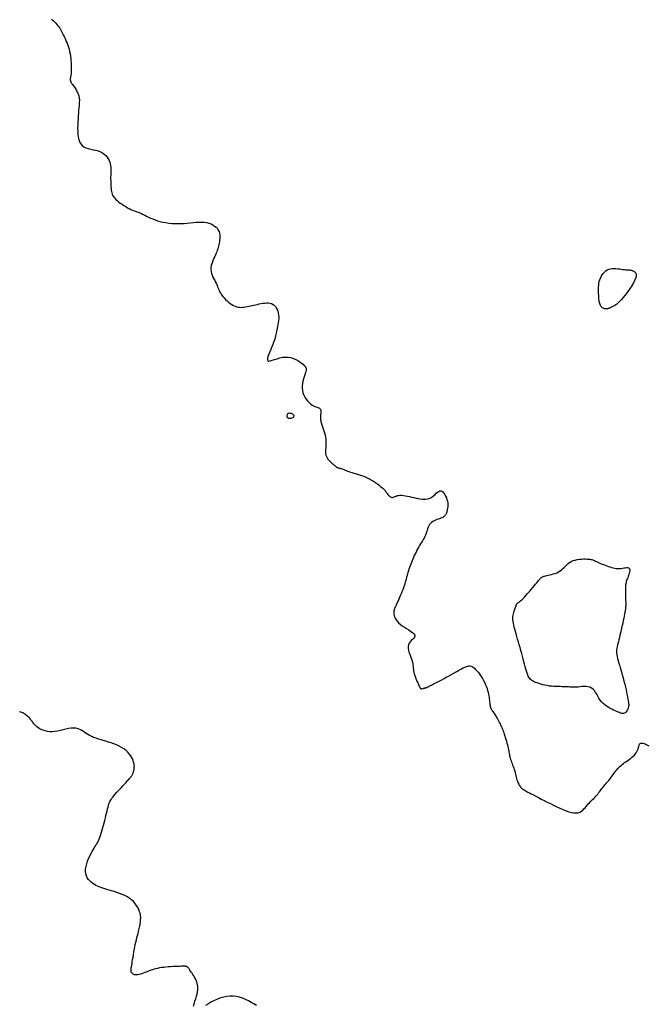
# Model space of a CAD drawing. Header units: millimetres. Extents: x 32690613 to 32693367, y 5343692 to 5344708.
# Tile 803 of 1009: x 32693007 to 32693032, y 5344145 to 5344184. Entities that reach past the tile are written whole.
import ezdxf

# ---------------------------------------------------------------- set-up
doc = ezdxf.new("R2010")
doc.units = ezdxf.units.MM
doc.header["$LTSCALE"] = 20
doc.layers.add('02-DGM_HL_492.00', color=82, linetype='Continuous')
doc.layers.add('02-DGM_HL_492.50', color=92, linetype='Continuous')

msp = doc.modelspace()

# ---------------------------------------------------------------- linework, layer by layer
at = {"layer": '02-DGM_HL_492.00', "elevation": 492, "flags": 128}
msp.add_lwpolyline([(32693008.475, 5344184.135), (32693008.535, 5344184.081), (32693008.59, 5344184.029), (32693008.641, 5344183.977), (32693008.687, 5344183.926), (32693008.728, 5344183.876), (32693008.766, 5344183.826), (32693008.8, 5344183.775), (32693008.832, 5344183.724), (32693008.861, 5344183.672), (32693008.889, 5344183.619), (32693008.917, 5344183.564), (32693008.945, 5344183.507), (32693008.974, 5344183.447), (32693009.003, 5344183.384), (32693009.034, 5344183.318), (32693009.065, 5344183.248), (32693009.095, 5344183.175), (32693009.124, 5344183.099), (32693009.151, 5344183.018), (32693009.176, 5344182.934), (32693009.197, 5344182.846), (32693009.215, 5344182.754), (32693009.229, 5344182.659), (32693009.24, 5344182.564), (32693009.249, 5344182.471), (32693009.255, 5344182.382), (32693009.259, 5344182.297), (32693009.262, 5344182.22), (32693009.263, 5344182.152), (32693009.264, 5344182.095), (32693009.264, 5344182.048), (32693009.262, 5344182.008), (32693009.261, 5344181.974), (32693009.258, 5344181.946), (32693009.254, 5344181.92), (32693009.25, 5344181.896), (32693009.244, 5344181.872), (32693009.238, 5344181.846), (32693009.232, 5344181.819), (32693009.227, 5344181.791), (32693009.223, 5344181.761), (32693009.221, 5344181.731), (32693009.222, 5344181.701), (32693009.227, 5344181.67), (32693009.236, 5344181.639), (32693009.25, 5344181.608), (32693009.268, 5344181.578), (32693009.29, 5344181.546), (32693009.314, 5344181.514), (32693009.34, 5344181.482), (32693009.367, 5344181.448), (32693009.394, 5344181.412), (32693009.42, 5344181.375), (32693009.444, 5344181.336), (32693009.466, 5344181.296), (32693009.486, 5344181.255), (32693009.505, 5344181.214), (32693009.521, 5344181.175), (32693009.536, 5344181.136), (32693009.549, 5344181.101), (32693009.56, 5344181.068), (32693009.569, 5344181.039), (32693009.576, 5344181.011), (32693009.582, 5344180.983), (32693009.586, 5344180.952), (32693009.587, 5344180.916), (32693009.587, 5344180.873), (32693009.585, 5344180.82), (32693009.581, 5344180.756), (32693009.575, 5344180.679), (32693009.568, 5344180.59), (32693009.559, 5344180.49), (32693009.55, 5344180.382), (32693009.542, 5344180.267), (32693009.534, 5344180.147), (32693009.527, 5344180.024), (32693009.522, 5344179.899), (32693009.519, 5344179.774), (32693009.521, 5344179.651), (32693009.527, 5344179.533), (32693009.541, 5344179.42), (32693009.563, 5344179.316), (32693009.595, 5344179.222), (32693009.64, 5344179.14), (32693009.697, 5344179.072), (32693009.769, 5344179.019), (32693009.853, 5344178.98), (32693009.945, 5344178.95), (32693010.044, 5344178.926), (32693010.144, 5344178.904), (32693010.244, 5344178.882), (32693010.34, 5344178.856), (32693010.43, 5344178.822), (32693010.51, 5344178.779), (32693010.58, 5344178.727), (32693010.641, 5344178.668), (32693010.694, 5344178.603), (32693010.738, 5344178.536), (32693010.774, 5344178.468), (32693010.803, 5344178.401), (32693010.824, 5344178.337), (32693010.839, 5344178.278), (32693010.848, 5344178.222), (32693010.853, 5344178.168), (32693010.854, 5344178.115), (32693010.852, 5344178.06), (32693010.849, 5344178.004), (32693010.845, 5344177.944), (32693010.842, 5344177.88), (32693010.84, 5344177.809), (32693010.84, 5344177.733), (32693010.841, 5344177.655), (32693010.843, 5344177.576), (32693010.847, 5344177.497), (32693010.852, 5344177.421), (32693010.858, 5344177.349), (32693010.865, 5344177.283), (32693010.874, 5344177.224), (32693010.884, 5344177.172), (32693010.897, 5344177.125), (32693010.915, 5344177.081), (32693010.938, 5344177.04), (32693010.966, 5344176.999), (32693011.002, 5344176.958), (32693011.046, 5344176.915), (32693011.1, 5344176.868), (32693011.16, 5344176.819), (32693011.226, 5344176.769), (32693011.297, 5344176.719), (32693011.37, 5344176.67), (32693011.444, 5344176.624), (32693011.516, 5344176.581), (32693011.586, 5344176.544), (32693011.652, 5344176.512), (32693011.715, 5344176.484), (32693011.775, 5344176.46), (32693011.834, 5344176.439), (32693011.892, 5344176.418), (32693011.95, 5344176.396), (32693012.01, 5344176.373), (32693012.072, 5344176.346), (32693012.138, 5344176.315), (32693012.207, 5344176.281), (32693012.28, 5344176.244), (32693012.357, 5344176.205), (32693012.439, 5344176.167), (32693012.526, 5344176.129), (32693012.619, 5344176.093), (32693012.717, 5344176.06), (32693012.821, 5344176.03), (32693012.931, 5344176.005), (32693013.045, 5344175.983), (32693013.163, 5344175.967), (32693013.284, 5344175.954), (32693013.407, 5344175.947), (32693013.531, 5344175.944), (32693013.656, 5344175.946), (32693013.78, 5344175.953), (32693013.904, 5344175.964), (32693014.026, 5344175.976), (32693014.146, 5344175.988), (32693014.263, 5344175.998), (32693014.376, 5344176.005), (32693014.484, 5344176.006), (32693014.588, 5344175.999), (32693014.685, 5344175.984), (32693014.776, 5344175.961), (32693014.86, 5344175.93), (32693014.936, 5344175.891), (32693015.004, 5344175.847), (32693015.062, 5344175.797), (32693015.112, 5344175.742), (32693015.151, 5344175.682), (32693015.179, 5344175.619), (32693015.198, 5344175.554), (32693015.209, 5344175.486), (32693015.212, 5344175.418), (32693015.211, 5344175.35), (32693015.204, 5344175.283), (32693015.195, 5344175.217), (32693015.184, 5344175.154), (32693015.172, 5344175.094), (32693015.159, 5344175.037), (32693015.144, 5344174.981), (32693015.128, 5344174.926), (32693015.11, 5344174.871), (32693015.09, 5344174.814), (32693015.066, 5344174.756), (32693015.039, 5344174.694), (32693015.009, 5344174.628), (32693014.977, 5344174.559), (32693014.944, 5344174.487), (32693014.914, 5344174.413), (32693014.888, 5344174.336), (32693014.868, 5344174.259), (32693014.856, 5344174.181), (32693014.854, 5344174.103), (32693014.862, 5344174.025), (32693014.88, 5344173.948), (32693014.906, 5344173.872), (32693014.937, 5344173.798), (32693014.971, 5344173.727), (32693015.007, 5344173.657), (32693015.041, 5344173.591), (32693015.073, 5344173.527), (32693015.1, 5344173.468), (32693015.123, 5344173.411), (32693015.145, 5344173.356), (32693015.166, 5344173.303), (32693015.189, 5344173.25), (32693015.215, 5344173.197), (32693015.246, 5344173.142), (32693015.284, 5344173.086), (32693015.329, 5344173.027), (32693015.381, 5344172.967), (32693015.438, 5344172.907), (32693015.5, 5344172.849), (32693015.565, 5344172.794), (32693015.631, 5344172.743), (32693015.697, 5344172.698), (32693015.762, 5344172.661), (32693015.824, 5344172.632), (32693015.885, 5344172.611), (32693015.944, 5344172.597), (32693016.003, 5344172.59), (32693016.061, 5344172.587), (32693016.12, 5344172.59), (32693016.179, 5344172.596), (32693016.241, 5344172.605), (32693016.304, 5344172.617), (32693016.369, 5344172.63), (32693016.436, 5344172.644), (32693016.505, 5344172.66), (32693016.575, 5344172.676), (32693016.646, 5344172.692), (32693016.719, 5344172.708), (32693016.793, 5344172.723), (32693016.867, 5344172.738), (32693016.942, 5344172.75), (32693017.016, 5344172.759), (32693017.088, 5344172.764), (32693017.157, 5344172.762), (32693017.223, 5344172.753), (32693017.284, 5344172.735), (32693017.341, 5344172.708), (32693017.391, 5344172.67), (32693017.435, 5344172.622), (32693017.473, 5344172.566), (32693017.505, 5344172.503), (32693017.53, 5344172.434), (32693017.55, 5344172.361), (32693017.562, 5344172.285), (32693017.569, 5344172.207), (32693017.569, 5344172.129), (32693017.563, 5344172.051), (32693017.553, 5344171.974), (32693017.54, 5344171.899), (32693017.525, 5344171.825), (32693017.509, 5344171.753), (32693017.493, 5344171.685), (32693017.478, 5344171.62), (32693017.465, 5344171.559), (32693017.453, 5344171.499), (32693017.441, 5344171.441), (32693017.428, 5344171.381), (32693017.411, 5344171.318), (32693017.391, 5344171.25), (32693017.365, 5344171.176), (32693017.333, 5344171.093), (32693017.294, 5344171.001), (32693017.252, 5344170.904), (32693017.209, 5344170.806), (32693017.17, 5344170.71), (32693017.14, 5344170.623), (32693017.121, 5344170.547), (32693017.118, 5344170.489), (32693017.135, 5344170.451), (32693017.174, 5344170.437), (32693017.233, 5344170.443), (32693017.31, 5344170.464), (32693017.4, 5344170.494), (32693017.501, 5344170.528), (32693017.609, 5344170.56), (32693017.721, 5344170.585), (32693017.834, 5344170.597), (32693017.945, 5344170.593), (32693018.053, 5344170.574), (32693018.155, 5344170.543), (32693018.251, 5344170.502), (32693018.339, 5344170.455), (32693018.419, 5344170.405), (32693018.488, 5344170.354), (32693018.546, 5344170.306), (32693018.592, 5344170.262), (32693018.626, 5344170.222), (32693018.649, 5344170.183), (32693018.662, 5344170.144), (32693018.666, 5344170.102), (32693018.662, 5344170.057), (32693018.652, 5344170.006), (32693018.634, 5344169.947), (32693018.613, 5344169.879), (32693018.588, 5344169.803), (32693018.563, 5344169.721), (32693018.54, 5344169.632), (32693018.521, 5344169.541), (32693018.51, 5344169.446), (32693018.507, 5344169.351), (32693018.517, 5344169.256), (32693018.54, 5344169.163), (32693018.575, 5344169.074), (32693018.619, 5344168.988), (32693018.671, 5344168.908), (32693018.728, 5344168.835), (32693018.788, 5344168.77), (32693018.848, 5344168.715), (32693018.907, 5344168.669), (32693018.962, 5344168.636), (32693019.013, 5344168.611), (32693019.06, 5344168.594), (32693019.102, 5344168.582), (32693019.139, 5344168.572), (32693019.171, 5344168.564), (32693019.198, 5344168.553), (32693019.219, 5344168.539), (32693019.235, 5344168.519), (32693019.246, 5344168.493), (32693019.252, 5344168.464), (32693019.255, 5344168.431), (32693019.256, 5344168.395), (32693019.254, 5344168.358), (32693019.251, 5344168.321), (32693019.247, 5344168.284), (32693019.243, 5344168.248), (32693019.24, 5344168.212), (32693019.239, 5344168.175), (32693019.24, 5344168.136), (32693019.243, 5344168.094), (32693019.25, 5344168.047), (32693019.261, 5344167.996), (32693019.277, 5344167.937), (32693019.297, 5344167.872), (32693019.322, 5344167.8), (32693019.348, 5344167.722), (32693019.375, 5344167.641), (32693019.401, 5344167.555), (32693019.424, 5344167.468), (32693019.442, 5344167.38), (32693019.454, 5344167.291), (32693019.459, 5344167.203), (32693019.459, 5344167.117), (32693019.455, 5344167.033), (32693019.45, 5344166.952), (32693019.446, 5344166.874), (32693019.444, 5344166.8), (32693019.448, 5344166.73), (32693019.459, 5344166.666), (32693019.48, 5344166.607), (32693019.507, 5344166.553), (32693019.541, 5344166.503), (32693019.579, 5344166.459), (32693019.619, 5344166.419), (32693019.659, 5344166.382), (32693019.699, 5344166.349), (32693019.735, 5344166.319), (32693019.766, 5344166.292), (32693019.793, 5344166.268), (32693019.817, 5344166.246), (32693019.838, 5344166.227), (32693019.856, 5344166.21), (32693019.873, 5344166.196), (32693019.889, 5344166.184), (32693019.905, 5344166.175), (32693019.921, 5344166.168), (32693019.938, 5344166.162), (32693019.957, 5344166.157), (32693019.976, 5344166.153), (32693019.998, 5344166.148), (32693020.021, 5344166.143), (32693020.047, 5344166.135), (32693020.076, 5344166.126), (32693020.108, 5344166.114), (32693020.143, 5344166.099), (32693020.181, 5344166.083), (32693020.224, 5344166.065), (32693020.271, 5344166.045), (32693020.322, 5344166.026), (32693020.378, 5344166.005), (32693020.439, 5344165.985), (32693020.505, 5344165.965), (32693020.575, 5344165.946), (32693020.649, 5344165.925), (32693020.727, 5344165.903), (32693020.807, 5344165.878), (32693020.89, 5344165.85), (32693020.973, 5344165.819), (32693021.058, 5344165.783), (32693021.143, 5344165.742), (32693021.227, 5344165.697), (32693021.309, 5344165.65), (32693021.388, 5344165.601), (32693021.462, 5344165.551), (32693021.532, 5344165.502), (32693021.595, 5344165.455), (32693021.651, 5344165.411), (32693021.699, 5344165.372), (32693021.739, 5344165.336), (32693021.773, 5344165.302), (32693021.802, 5344165.271), (32693021.828, 5344165.242), (32693021.851, 5344165.213), (32693021.873, 5344165.184), (32693021.894, 5344165.154), (32693021.917, 5344165.123), (32693021.941, 5344165.092), (32693021.965, 5344165.062), (32693021.991, 5344165.034), (32693022.017, 5344165.009), (32693022.044, 5344164.99), (32693022.071, 5344164.976), (32693022.099, 5344164.97), (32693022.128, 5344164.972), (32693022.158, 5344164.981), (32693022.19, 5344164.994), (32693022.226, 5344165.01), (32693022.266, 5344165.026), (32693022.311, 5344165.041), (32693022.362, 5344165.052), (32693022.421, 5344165.058), (32693022.487, 5344165.057), (32693022.56, 5344165.049), (32693022.639, 5344165.037), (32693022.721, 5344165.021), (32693022.807, 5344165.002), (32693022.894, 5344164.981), (32693022.981, 5344164.961), (32693023.068, 5344164.941), (32693023.151, 5344164.924), (32693023.233, 5344164.91), (32693023.311, 5344164.901), (32693023.387, 5344164.897), (32693023.46, 5344164.899), (32693023.53, 5344164.909), (32693023.596, 5344164.928), (32693023.659, 5344164.956), (32693023.719, 5344164.995), (32693023.775, 5344165.04), (32693023.828, 5344165.088), (32693023.879, 5344165.135), (32693023.928, 5344165.178), (32693023.974, 5344165.211), (32693024.019, 5344165.232), (32693024.063, 5344165.236), (32693024.105, 5344165.221), (32693024.146, 5344165.189), (32693024.185, 5344165.143), (32693024.221, 5344165.086), (32693024.253, 5344165.022), (32693024.281, 5344164.955), (32693024.304, 5344164.887), (32693024.322, 5344164.822), (32693024.334, 5344164.764), (32693024.341, 5344164.711), (32693024.343, 5344164.663), (32693024.342, 5344164.62), (32693024.339, 5344164.582), (32693024.333, 5344164.546), (32693024.327, 5344164.514), (32693024.32, 5344164.485), (32693024.314, 5344164.457), (32693024.308, 5344164.431), (32693024.303, 5344164.407), (32693024.297, 5344164.383), (32693024.29, 5344164.361), (32693024.283, 5344164.339), (32693024.274, 5344164.317), (32693024.263, 5344164.296), (32693024.25, 5344164.275), (32693024.235, 5344164.253), (32693024.216, 5344164.232), (32693024.194, 5344164.211), (32693024.168, 5344164.191), (32693024.136, 5344164.171), (32693024.1, 5344164.152), (32693024.057, 5344164.133), (32693024.009, 5344164.115), (32693023.956, 5344164.097), (32693023.9, 5344164.078), (32693023.843, 5344164.057), (32693023.787, 5344164.032), (32693023.734, 5344164.004), (32693023.684, 5344163.97), (32693023.64, 5344163.93), (32693023.604, 5344163.883), (32693023.574, 5344163.831), (32693023.549, 5344163.774), (32693023.527, 5344163.713), (32693023.507, 5344163.65), (32693023.487, 5344163.585), (32693023.467, 5344163.521), (32693023.444, 5344163.459), (32693023.418, 5344163.398), (32693023.389, 5344163.339), (32693023.357, 5344163.282), (32693023.322, 5344163.224), (32693023.286, 5344163.167), (32693023.249, 5344163.108), (32693023.212, 5344163.048), (32693023.175, 5344162.986), (32693023.138, 5344162.92), (32693023.102, 5344162.852), (32693023.067, 5344162.782), (32693023.032, 5344162.711), (32693022.999, 5344162.639), (32693022.967, 5344162.567), (32693022.937, 5344162.496), (32693022.907, 5344162.425), (32693022.88, 5344162.356), (32693022.853, 5344162.288), (32693022.828, 5344162.222), (32693022.805, 5344162.156), (32693022.783, 5344162.091), (32693022.762, 5344162.027), (32693022.742, 5344161.964), (32693022.724, 5344161.901), (32693022.706, 5344161.837), (32693022.689, 5344161.774), (32693022.672, 5344161.709), (32693022.655, 5344161.643), (32693022.636, 5344161.574), (32693022.615, 5344161.504), (32693022.592, 5344161.43), (32693022.566, 5344161.352), (32693022.536, 5344161.271), (32693022.503, 5344161.188), (32693022.468, 5344161.103), (32693022.432, 5344161.019), (32693022.396, 5344160.937), (32693022.361, 5344160.858), (32693022.327, 5344160.784), (32693022.296, 5344160.716), (32693022.267, 5344160.656), (32693022.243, 5344160.603), (32693022.222, 5344160.554), (32693022.204, 5344160.51), (32693022.191, 5344160.467), (32693022.182, 5344160.425), (32693022.177, 5344160.382), (32693022.176, 5344160.336), (32693022.181, 5344160.288), (32693022.191, 5344160.236), (32693022.208, 5344160.182), (32693022.232, 5344160.125), (32693022.266, 5344160.067), (32693022.31, 5344160.007), (32693022.365, 5344159.948), (32693022.432, 5344159.888), (32693022.512, 5344159.828), (32693022.6, 5344159.77), (32693022.691, 5344159.712), (32693022.78, 5344159.656), (32693022.862, 5344159.602), (32693022.932, 5344159.55), (32693022.985, 5344159.499), (32693023.015, 5344159.452), (32693023.02, 5344159.407), (32693023.003, 5344159.363), (32693022.969, 5344159.32), (32693022.926, 5344159.276), (32693022.877, 5344159.23), (32693022.829, 5344159.181), (32693022.788, 5344159.127), (32693022.759, 5344159.067), (32693022.747, 5344159), (32693022.749, 5344158.928), (32693022.763, 5344158.851), (32693022.785, 5344158.772), (32693022.813, 5344158.692), (32693022.844, 5344158.612), (32693022.873, 5344158.533), (32693022.899, 5344158.458), (32693022.919, 5344158.388), (32693022.933, 5344158.321), (32693022.943, 5344158.258), (32693022.951, 5344158.196), (32693022.957, 5344158.136), (32693022.964, 5344158.076), (32693022.972, 5344158.017), (32693022.984, 5344157.955), (32693022.999, 5344157.893), (32693023.018, 5344157.829), (32693023.04, 5344157.765), (32693023.063, 5344157.702), (32693023.087, 5344157.642), (32693023.111, 5344157.585), (32693023.134, 5344157.533), (32693023.155, 5344157.486), (32693023.173, 5344157.445), (32693023.189, 5344157.41), (32693023.203, 5344157.382), (32693023.216, 5344157.358), (32693023.227, 5344157.339), (32693023.238, 5344157.325), (32693023.25, 5344157.315), (32693023.262, 5344157.308), (32693023.275, 5344157.304), (32693023.29, 5344157.303), (32693023.305, 5344157.304), (32693023.32, 5344157.307), (32693023.336, 5344157.31), (32693023.351, 5344157.315), (32693023.367, 5344157.319), (32693023.382, 5344157.323), (32693023.396, 5344157.327), (32693023.409, 5344157.33), (32693023.422, 5344157.332), (32693023.436, 5344157.335), (32693023.449, 5344157.338), (32693023.462, 5344157.341), (32693023.477, 5344157.346), (32693023.491, 5344157.351), (32693023.508, 5344157.358), (32693023.526, 5344157.367), (32693023.547, 5344157.378), (32693023.572, 5344157.392), (32693023.602, 5344157.408), (32693023.638, 5344157.428), (32693023.682, 5344157.45), (32693023.733, 5344157.477), (32693023.793, 5344157.508), (32693023.861, 5344157.542), (32693023.936, 5344157.58), (32693024.016, 5344157.621), (32693024.101, 5344157.665), (32693024.19, 5344157.711), (32693024.28, 5344157.759), (32693024.372, 5344157.809), (32693024.464, 5344157.86), (32693024.554, 5344157.911), (32693024.643, 5344157.962), (32693024.729, 5344158.011), (32693024.811, 5344158.057), (32693024.888, 5344158.099), (32693024.96, 5344158.137), (32693025.025, 5344158.168), (32693025.083, 5344158.193), (32693025.135, 5344158.211), (32693025.182, 5344158.22), (32693025.226, 5344158.221), (32693025.269, 5344158.213), (32693025.311, 5344158.195), (32693025.355, 5344158.167), (32693025.402, 5344158.127), (32693025.453, 5344158.077), (32693025.506, 5344158.016), (32693025.562, 5344157.948), (32693025.617, 5344157.873), (32693025.672, 5344157.793), (32693025.724, 5344157.711), (32693025.773, 5344157.627), (32693025.817, 5344157.543), (32693025.855, 5344157.461), (32693025.886, 5344157.382), (32693025.913, 5344157.305), (32693025.935, 5344157.23), (32693025.954, 5344157.158), (32693025.968, 5344157.088), (32693025.98, 5344157.021), (32693025.99, 5344156.958), (32693025.998, 5344156.897), (32693026.005, 5344156.839), (32693026.011, 5344156.785), (32693026.017, 5344156.733), (32693026.024, 5344156.685), (32693026.031, 5344156.639), (32693026.04, 5344156.596), (32693026.052, 5344156.556), (32693026.066, 5344156.519), (32693026.082, 5344156.484), (32693026.101, 5344156.45), (32693026.121, 5344156.417), (32693026.143, 5344156.384), (32693026.167, 5344156.349), (32693026.192, 5344156.313), (32693026.219, 5344156.274), (32693026.246, 5344156.231), (32693026.273, 5344156.186), (32693026.301, 5344156.139), (32693026.328, 5344156.09), (32693026.356, 5344156.041), (32693026.382, 5344155.991), (32693026.408, 5344155.941), (32693026.432, 5344155.893), (32693026.455, 5344155.846), (32693026.477, 5344155.799), (32693026.497, 5344155.753), (32693026.517, 5344155.705), (32693026.537, 5344155.656), (32693026.557, 5344155.603), (32693026.577, 5344155.547), (32693026.598, 5344155.486), (32693026.619, 5344155.42), (32693026.642, 5344155.349), (32693026.664, 5344155.276), (32693026.685, 5344155.201), (32693026.706, 5344155.127), (32693026.725, 5344155.054), (32693026.743, 5344154.984), (32693026.757, 5344154.919), (32693026.769, 5344154.86), (32693026.779, 5344154.806), (32693026.788, 5344154.756), (32693026.795, 5344154.708), (32693026.803, 5344154.662), (32693026.812, 5344154.617), (32693026.823, 5344154.57), (32693026.836, 5344154.522), (32693026.851, 5344154.471), (32693026.87, 5344154.418), (32693026.891, 5344154.362), (32693026.912, 5344154.304), (32693026.935, 5344154.245), (32693026.957, 5344154.185), (32693026.979, 5344154.123), (32693026.999, 5344154.062), (32693027.017, 5344154), (32693027.034, 5344153.938), (32693027.05, 5344153.878), (32693027.065, 5344153.819), (32693027.079, 5344153.761), (32693027.093, 5344153.706), (32693027.108, 5344153.653), (32693027.124, 5344153.604), (32693027.14, 5344153.558), (32693027.158, 5344153.516), (32693027.178, 5344153.476), (32693027.198, 5344153.44), (32693027.22, 5344153.406), (32693027.244, 5344153.375), (32693027.269, 5344153.346), (32693027.296, 5344153.319), (32693027.325, 5344153.294), (32693027.357, 5344153.27), (32693027.393, 5344153.246), (32693027.435, 5344153.221), (32693027.483, 5344153.194), (32693027.539, 5344153.163), (32693027.604, 5344153.129), (32693027.68, 5344153.09), (32693027.767, 5344153.044), (32693027.864, 5344152.994), (32693027.969, 5344152.939), (32693028.082, 5344152.882), (32693028.201, 5344152.821), (32693028.324, 5344152.759), (32693028.45, 5344152.696), (32693028.577, 5344152.634), (32693028.705, 5344152.573), (32693028.83, 5344152.515), (32693028.953, 5344152.461), (32693029.072, 5344152.414), (32693029.186, 5344152.375), (32693029.292, 5344152.345), (32693029.39, 5344152.328), (32693029.479, 5344152.324), (32693029.557, 5344152.334), (32693029.625, 5344152.358), (32693029.686, 5344152.392), (32693029.74, 5344152.434), (32693029.789, 5344152.482), (32693029.834, 5344152.534), (32693029.877, 5344152.587), (32693029.919, 5344152.639), (32693029.962, 5344152.688), (32693030.006, 5344152.735), (32693030.05, 5344152.779), (32693030.094, 5344152.822), (32693030.137, 5344152.864), (32693030.18, 5344152.905), (32693030.222, 5344152.947), (32693030.263, 5344152.99), (32693030.302, 5344153.034), (32693030.34, 5344153.079), (32693030.377, 5344153.125), (32693030.414, 5344153.171), (32693030.45, 5344153.218), (32693030.486, 5344153.265), (32693030.522, 5344153.312), (32693030.558, 5344153.359), (32693030.596, 5344153.405), (32693030.633, 5344153.45), (32693030.672, 5344153.495), (32693030.71, 5344153.54), (32693030.748, 5344153.585), (32693030.785, 5344153.63), (32693030.823, 5344153.676), (32693030.859, 5344153.723), (32693030.894, 5344153.771), (32693030.928, 5344153.819), (32693030.963, 5344153.868), (32693030.997, 5344153.916), (32693031.032, 5344153.964), (32693031.068, 5344154.011), (32693031.105, 5344154.057), (32693031.144, 5344154.101), (32693031.185, 5344154.144), (32693031.228, 5344154.184), (32693031.274, 5344154.224), (32693031.321, 5344154.262), (32693031.37, 5344154.301), (32693031.42, 5344154.339), (32693031.473, 5344154.377), (32693031.527, 5344154.416), (32693031.582, 5344154.457), (32693031.638, 5344154.498), (32693031.692, 5344154.541), (32693031.745, 5344154.585), (32693031.795, 5344154.632), (32693031.84, 5344154.68), (32693031.88, 5344154.73), (32693031.913, 5344154.782), (32693031.938, 5344154.836), (32693031.958, 5344154.89), (32693031.974, 5344154.943), (32693031.988, 5344154.993), (32693032.002, 5344155.038), (32693032.018, 5344155.075), (32693032.039, 5344155.104), (32693032.066, 5344155.121), (32693032.101, 5344155.127), (32693032.142, 5344155.122), (32693032.188, 5344155.109), (32693032.237, 5344155.089), (32693032.286, 5344155.064), (32693032.335, 5344155.038), (32693032.382, 5344155.012)], dxfattribs=at)
for points in [[(32693031.352, 5344174.108), (32693031.412, 5344174.101), (32693031.468, 5344174.096), (32693031.518, 5344174.092), (32693031.565, 5344174.088), (32693031.607, 5344174.085), (32693031.646, 5344174.08), (32693031.682, 5344174.074), (32693031.715, 5344174.067), (32693031.745, 5344174.056), (32693031.773, 5344174.043), (32693031.798, 5344174.028), (32693031.82, 5344174.012), (32693031.839, 5344173.993), (32693031.856, 5344173.974), (32693031.868, 5344173.954), (32693031.878, 5344173.934), (32693031.884, 5344173.913), (32693031.887, 5344173.893), (32693031.887, 5344173.873), (32693031.886, 5344173.853), (32693031.883, 5344173.834), (32693031.878, 5344173.816), (32693031.873, 5344173.799), (32693031.867, 5344173.783), (32693031.861, 5344173.769), (32693031.856, 5344173.756), (32693031.85, 5344173.744), (32693031.845, 5344173.732), (32693031.839, 5344173.72), (32693031.833, 5344173.707), (32693031.827, 5344173.694), (32693031.821, 5344173.679), (32693031.814, 5344173.662), (32693031.807, 5344173.642), (32693031.797, 5344173.619), (32693031.783, 5344173.591), (32693031.766, 5344173.557), (32693031.743, 5344173.517), (32693031.715, 5344173.47), (32693031.679, 5344173.415), (32693031.636, 5344173.351), (32693031.587, 5344173.28), (32693031.532, 5344173.204), (32693031.475, 5344173.127), (32693031.416, 5344173.051), (32693031.356, 5344172.977), (32693031.298, 5344172.908), (32693031.243, 5344172.847), (32693031.192, 5344172.796), (32693031.146, 5344172.753), (32693031.104, 5344172.718), (32693031.065, 5344172.69), (32693031.03, 5344172.667), (32693030.998, 5344172.649), (32693030.97, 5344172.634), (32693030.944, 5344172.621), (32693030.92, 5344172.609), (32693030.899, 5344172.598), (32693030.879, 5344172.588), (32693030.86, 5344172.578), (32693030.842, 5344172.569), (32693030.823, 5344172.561), (32693030.804, 5344172.553), (32693030.784, 5344172.546), (32693030.762, 5344172.538), (32693030.739, 5344172.532), (32693030.715, 5344172.527), (32693030.69, 5344172.524), (32693030.664, 5344172.523), (32693030.638, 5344172.524), (32693030.613, 5344172.529), (32693030.587, 5344172.537), (32693030.562, 5344172.55), (32693030.537, 5344172.566), (32693030.514, 5344172.586), (32693030.492, 5344172.61), (32693030.472, 5344172.638), (32693030.454, 5344172.668), (32693030.437, 5344172.702), (32693030.423, 5344172.739), (32693030.412, 5344172.779), (32693030.403, 5344172.822), (32693030.396, 5344172.868), (32693030.39, 5344172.916), (32693030.386, 5344172.968), (32693030.383, 5344173.023), (32693030.38, 5344173.081), (32693030.378, 5344173.141), (32693030.376, 5344173.205), (32693030.374, 5344173.272), (32693030.374, 5344173.34), (32693030.376, 5344173.41), (32693030.381, 5344173.481), (32693030.39, 5344173.552), (32693030.404, 5344173.623), (32693030.423, 5344173.694), (32693030.449, 5344173.762), (32693030.48, 5344173.829), (32693030.517, 5344173.892), (32693030.56, 5344173.95), (32693030.609, 5344174.002), (32693030.663, 5344174.048), (32693030.721, 5344174.085), (32693030.785, 5344174.114), (32693030.853, 5344174.132), (32693030.924, 5344174.142), (32693030.997, 5344174.145), (32693031.071, 5344174.142), (32693031.145, 5344174.136), (32693031.217, 5344174.127), (32693031.287, 5344174.117)], [(32693017.909, 5344168.227), (32693017.909, 5344168.249), (32693017.912, 5344168.271), (32693017.918, 5344168.292), (32693017.927, 5344168.311), (32693017.939, 5344168.328), (32693017.955, 5344168.341), (32693017.975, 5344168.351), (32693017.998, 5344168.354), (32693018.026, 5344168.353), (32693018.055, 5344168.345), (32693018.086, 5344168.334), (32693018.115, 5344168.318), (32693018.141, 5344168.3), (32693018.162, 5344168.28), (32693018.177, 5344168.259), (32693018.182, 5344168.238), (32693018.178, 5344168.217), (32693018.166, 5344168.197), (32693018.146, 5344168.178), (32693018.121, 5344168.161), (32693018.093, 5344168.147), (32693018.064, 5344168.137), (32693018.034, 5344168.129), (32693018.007, 5344168.126), (32693017.983, 5344168.127), (32693017.963, 5344168.133), (32693017.947, 5344168.142), (32693017.933, 5344168.154), (32693017.923, 5344168.169), (32693017.916, 5344168.187), (32693017.911, 5344168.206)], [(32693027.116, 5344160.716), (32693027.129, 5344160.728), (32693027.146, 5344160.74), (32693027.165, 5344160.754), (32693027.19, 5344160.771), (32693027.219, 5344160.793), (32693027.255, 5344160.822), (32693027.297, 5344160.86), (32693027.347, 5344160.908), (32693027.404, 5344160.968), (32693027.468, 5344161.037), (32693027.536, 5344161.113), (32693027.605, 5344161.193), (32693027.674, 5344161.274), (32693027.74, 5344161.353), (32693027.802, 5344161.427), (32693027.856, 5344161.494), (32693027.902, 5344161.551), (32693027.94, 5344161.598), (32693027.971, 5344161.638), (32693027.997, 5344161.67), (32693028.018, 5344161.696), (32693028.037, 5344161.718), (32693028.054, 5344161.735), (32693028.07, 5344161.75), (32693028.087, 5344161.764), (32693028.106, 5344161.776), (32693028.127, 5344161.787), (32693028.152, 5344161.797), (32693028.182, 5344161.808), (32693028.216, 5344161.818), (32693028.257, 5344161.829), (32693028.306, 5344161.84), (32693028.362, 5344161.852), (32693028.425, 5344161.866), (32693028.492, 5344161.882), (32693028.562, 5344161.902), (32693028.634, 5344161.925), (32693028.704, 5344161.952), (32693028.772, 5344161.984), (32693028.836, 5344162.022), (32693028.894, 5344162.066), (32693028.948, 5344162.115), (32693028.999, 5344162.166), (32693029.05, 5344162.219), (32693029.102, 5344162.271), (32693029.157, 5344162.32), (32693029.217, 5344162.365), (32693029.283, 5344162.404), (32693029.357, 5344162.435), (32693029.438, 5344162.46), (32693029.521, 5344162.478), (32693029.607, 5344162.491), (32693029.691, 5344162.499), (32693029.772, 5344162.502), (32693029.848, 5344162.503), (32693029.915, 5344162.501), (32693029.973, 5344162.498), (32693030.022, 5344162.492), (32693030.065, 5344162.485), (32693030.104, 5344162.476), (32693030.14, 5344162.464), (32693030.175, 5344162.451), (32693030.212, 5344162.435), (32693030.252, 5344162.417), (32693030.297, 5344162.397), (32693030.347, 5344162.375), (32693030.4, 5344162.351), (32693030.457, 5344162.326), (32693030.517, 5344162.301), (32693030.578, 5344162.276), (32693030.641, 5344162.251), (32693030.704, 5344162.226), (32693030.768, 5344162.204), (32693030.831, 5344162.182), (32693030.894, 5344162.164), (32693030.958, 5344162.148), (32693031.021, 5344162.135), (32693031.084, 5344162.126), (32693031.146, 5344162.121), (32693031.209, 5344162.121), (32693031.271, 5344162.126), (32693031.332, 5344162.134), (32693031.39, 5344162.143), (32693031.444, 5344162.151), (32693031.493, 5344162.157), (32693031.536, 5344162.157), (32693031.571, 5344162.151), (32693031.597, 5344162.136), (32693031.614, 5344162.111), (32693031.622, 5344162.077), (32693031.623, 5344162.036), (32693031.618, 5344161.99), (32693031.608, 5344161.941), (32693031.594, 5344161.891), (32693031.578, 5344161.842), (32693031.561, 5344161.796), (32693031.544, 5344161.753), (32693031.528, 5344161.714), (32693031.512, 5344161.676), (32693031.498, 5344161.637), (32693031.485, 5344161.596), (32693031.474, 5344161.551), (32693031.465, 5344161.5), (32693031.458, 5344161.441), (32693031.453, 5344161.374), (32693031.45, 5344161.3), (32693031.45, 5344161.222), (32693031.45, 5344161.141), (32693031.452, 5344161.06), (32693031.454, 5344160.981), (32693031.456, 5344160.908), (32693031.459, 5344160.841), (32693031.461, 5344160.783), (32693031.463, 5344160.732), (32693031.463, 5344160.685), (32693031.463, 5344160.641), (32693031.46, 5344160.597), (32693031.456, 5344160.55), (32693031.45, 5344160.498), (32693031.441, 5344160.44), (32693031.43, 5344160.372), (32693031.416, 5344160.297), (32693031.4, 5344160.214), (32693031.382, 5344160.125), (32693031.363, 5344160.032), (32693031.342, 5344159.936), (32693031.321, 5344159.837), (32693031.298, 5344159.737), (32693031.276, 5344159.638), (32693031.253, 5344159.54), (32693031.231, 5344159.445), (32693031.209, 5344159.353), (32693031.188, 5344159.266), (32693031.168, 5344159.184), (32693031.15, 5344159.109), (32693031.133, 5344159.042), (32693031.119, 5344158.982), (32693031.107, 5344158.929), (32693031.099, 5344158.88), (32693031.094, 5344158.832), (32693031.093, 5344158.782), (32693031.096, 5344158.727), (32693031.105, 5344158.667), (32693031.119, 5344158.596), (32693031.139, 5344158.515), (32693031.163, 5344158.423), (32693031.192, 5344158.322), (32693031.223, 5344158.213), (32693031.257, 5344158.099), (32693031.292, 5344157.98), (32693031.326, 5344157.858), (32693031.36, 5344157.735), (32693031.393, 5344157.611), (32693031.423, 5344157.489), (32693031.451, 5344157.37), (32693031.476, 5344157.256), (32693031.5, 5344157.149), (32693031.52, 5344157.049), (32693031.538, 5344156.959), (32693031.553, 5344156.88), (32693031.564, 5344156.814), (32693031.573, 5344156.759), (32693031.579, 5344156.712), (32693031.582, 5344156.673), (32693031.582, 5344156.639), (32693031.579, 5344156.608), (32693031.574, 5344156.578), (32693031.566, 5344156.547), (32693031.555, 5344156.515), (32693031.542, 5344156.48), (32693031.527, 5344156.446), (32693031.508, 5344156.413), (32693031.487, 5344156.382), (32693031.464, 5344156.356), (32693031.437, 5344156.334), (32693031.408, 5344156.319), (32693031.375, 5344156.311), (32693031.34, 5344156.31), (32693031.301, 5344156.316), (32693031.258, 5344156.327), (32693031.211, 5344156.343), (32693031.16, 5344156.364), (32693031.104, 5344156.388), (32693031.043, 5344156.416), (32693030.977, 5344156.446), (32693030.907, 5344156.479), (32693030.835, 5344156.516), (32693030.762, 5344156.557), (32693030.69, 5344156.603), (32693030.62, 5344156.655), (32693030.555, 5344156.713), (32693030.495, 5344156.778), (32693030.441, 5344156.85), (32693030.392, 5344156.927), (32693030.347, 5344157.005), (32693030.302, 5344157.083), (32693030.257, 5344157.157), (32693030.208, 5344157.225), (32693030.155, 5344157.283), (32693030.095, 5344157.329), (32693030.027, 5344157.362), (32693029.952, 5344157.381), (32693029.873, 5344157.39), (32693029.791, 5344157.392), (32693029.71, 5344157.387), (32693029.63, 5344157.38), (32693029.554, 5344157.371), (32693029.485, 5344157.364), (32693029.423, 5344157.36), (32693029.368, 5344157.359), (32693029.318, 5344157.361), (32693029.269, 5344157.364), (32693029.221, 5344157.368), (32693029.171, 5344157.373), (32693029.118, 5344157.377), (32693029.059, 5344157.381), (32693028.993, 5344157.383), (32693028.92, 5344157.384), (32693028.841, 5344157.385), (32693028.758, 5344157.386), (32693028.672, 5344157.389), (32693028.584, 5344157.393), (32693028.494, 5344157.4), (32693028.405, 5344157.411), (32693028.316, 5344157.425), (32693028.23, 5344157.442), (32693028.146, 5344157.462), (32693028.066, 5344157.484), (32693027.991, 5344157.508), (32693027.921, 5344157.533), (32693027.857, 5344157.557), (32693027.8, 5344157.582), (32693027.751, 5344157.605), (32693027.708, 5344157.63), (32693027.672, 5344157.656), (32693027.64, 5344157.685), (32693027.612, 5344157.719), (32693027.586, 5344157.759), (32693027.562, 5344157.807), (32693027.539, 5344157.863), (32693027.515, 5344157.93), (32693027.491, 5344158.006), (32693027.467, 5344158.091), (32693027.441, 5344158.183), (32693027.415, 5344158.281), (32693027.388, 5344158.385), (32693027.359, 5344158.494), (32693027.329, 5344158.606), (32693027.298, 5344158.72), (32693027.266, 5344158.836), (32693027.233, 5344158.953), (32693027.2, 5344159.068), (32693027.168, 5344159.182), (32693027.135, 5344159.293), (32693027.104, 5344159.4), (32693027.075, 5344159.502), (32693027.047, 5344159.598), (32693027.021, 5344159.688), (32693026.998, 5344159.773), (32693026.979, 5344159.853), (32693026.963, 5344159.928), (32693026.951, 5344159.999), (32693026.944, 5344160.067), (32693026.942, 5344160.131), (32693026.945, 5344160.192), (32693026.953, 5344160.25), (32693026.964, 5344160.305), (32693026.978, 5344160.357), (32693026.994, 5344160.405), (32693027.01, 5344160.45), (32693027.026, 5344160.491), (32693027.04, 5344160.529), (32693027.052, 5344160.563), (32693027.062, 5344160.594), (32693027.071, 5344160.621), (32693027.079, 5344160.645), (32693027.087, 5344160.667), (32693027.096, 5344160.685), (32693027.105, 5344160.702)]]:
    msp.add_lwpolyline(points, close=True, dxfattribs=at)
at = {"layer": '02-DGM_HL_492.50', "elevation": 492.5, "flags": 128}
for points in [[(32693014.152, 5344144.579), (32693014.182, 5344144.674), (32693014.217, 5344144.775), (32693014.251, 5344144.877), (32693014.282, 5344144.975), (32693014.306, 5344145.066), (32693014.323, 5344145.15), (32693014.332, 5344145.227), (32693014.335, 5344145.3), (32693014.332, 5344145.369), (32693014.323, 5344145.434), (32693014.308, 5344145.497), (32693014.287, 5344145.559), (32693014.261, 5344145.62), (32693014.232, 5344145.681), (32693014.199, 5344145.74), (32693014.165, 5344145.796), (32693014.131, 5344145.85), (32693014.098, 5344145.899), (32693014.067, 5344145.945), (32693014.039, 5344145.985), (32693014.015, 5344146.019), (32693013.995, 5344146.048), (32693013.979, 5344146.072), (32693013.965, 5344146.092), (32693013.953, 5344146.109), (32693013.942, 5344146.123), (32693013.932, 5344146.134), (32693013.921, 5344146.143), (32693013.91, 5344146.151), (32693013.898, 5344146.157), (32693013.886, 5344146.163), (32693013.872, 5344146.168), (32693013.858, 5344146.172), (32693013.844, 5344146.174), (32693013.828, 5344146.177), (32693013.813, 5344146.178), (32693013.796, 5344146.179), (32693013.778, 5344146.18), (32693013.757, 5344146.18), (32693013.731, 5344146.18), (32693013.699, 5344146.179), (32693013.661, 5344146.178), (32693013.613, 5344146.176), (32693013.556, 5344146.174), (32693013.488, 5344146.171), (32693013.412, 5344146.168), (32693013.328, 5344146.163), (32693013.24, 5344146.158), (32693013.148, 5344146.152), (32693013.056, 5344146.144), (32693012.966, 5344146.135), (32693012.879, 5344146.123), (32693012.797, 5344146.11), (32693012.721, 5344146.095), (32693012.648, 5344146.078), (32693012.579, 5344146.06), (32693012.513, 5344146.04), (32693012.449, 5344146.019), (32693012.387, 5344145.996), (32693012.325, 5344145.973), (32693012.263, 5344145.949), (32693012.202, 5344145.925), (32693012.143, 5344145.902), (32693012.085, 5344145.88), (32693012.029, 5344145.862), (32693011.976, 5344145.847), (32693011.926, 5344145.836), (32693011.88, 5344145.832), (32693011.839, 5344145.833), (32693011.801, 5344145.84), (32693011.769, 5344145.851), (32693011.74, 5344145.867), (32693011.716, 5344145.885), (32693011.696, 5344145.905), (32693011.68, 5344145.926), (32693011.668, 5344145.947), (32693011.66, 5344145.968), (32693011.656, 5344145.99), (32693011.655, 5344146.014), (32693011.657, 5344146.042), (32693011.662, 5344146.075), (32693011.668, 5344146.114), (32693011.677, 5344146.162), (32693011.686, 5344146.22), (32693011.697, 5344146.288), (32693011.708, 5344146.366), (32693011.721, 5344146.452), (32693011.735, 5344146.544), (32693011.75, 5344146.641), (32693011.767, 5344146.741), (32693011.785, 5344146.843), (32693011.804, 5344146.945), (32693011.826, 5344147.045), (32693011.848, 5344147.143), (32693011.871, 5344147.238), (32693011.894, 5344147.329), (32693011.917, 5344147.415), (32693011.938, 5344147.496), (32693011.957, 5344147.57), (32693011.974, 5344147.637), (32693011.988, 5344147.696), (32693011.999, 5344147.749), (32693012.008, 5344147.796), (32693012.016, 5344147.838), (32693012.021, 5344147.877), (32693012.026, 5344147.914), (32693012.03, 5344147.95), (32693012.034, 5344147.987), (32693012.038, 5344148.024), (32693012.041, 5344148.063), (32693012.042, 5344148.104), (32693012.042, 5344148.148), (32693012.038, 5344148.196), (32693012.031, 5344148.246), (32693012.019, 5344148.301), (32693012.001, 5344148.361), (32693011.978, 5344148.425), (32693011.948, 5344148.492), (32693011.91, 5344148.562), (32693011.866, 5344148.633), (32693011.812, 5344148.704), (32693011.751, 5344148.773), (32693011.68, 5344148.839), (32693011.599, 5344148.901), (32693011.509, 5344148.957), (32693011.41, 5344149.009), (32693011.306, 5344149.055), (32693011.199, 5344149.097), (32693011.09, 5344149.135), (32693010.983, 5344149.17), (32693010.878, 5344149.201), (32693010.78, 5344149.23), (32693010.689, 5344149.257), (32693010.605, 5344149.282), (32693010.526, 5344149.307), (32693010.453, 5344149.332), (32693010.383, 5344149.359), (32693010.316, 5344149.388), (32693010.251, 5344149.421), (32693010.187, 5344149.457), (32693010.123, 5344149.499), (32693010.061, 5344149.547), (32693010.003, 5344149.6), (32693009.95, 5344149.66), (32693009.905, 5344149.727), (32693009.869, 5344149.801), (32693009.845, 5344149.882), (32693009.834, 5344149.972), (32693009.837, 5344150.069), (32693009.854, 5344150.172), (32693009.881, 5344150.279), (32693009.916, 5344150.387), (32693009.958, 5344150.492), (32693010.003, 5344150.594), (32693010.049, 5344150.689), (32693010.094, 5344150.774), (32693010.136, 5344150.848), (32693010.175, 5344150.913), (32693010.212, 5344150.971), (32693010.246, 5344151.025), (32693010.278, 5344151.077), (32693010.309, 5344151.128), (32693010.339, 5344151.183), (32693010.368, 5344151.243), (32693010.396, 5344151.311), (32693010.425, 5344151.385), (32693010.452, 5344151.466), (32693010.48, 5344151.551), (32693010.506, 5344151.641), (32693010.533, 5344151.734), (32693010.558, 5344151.83), (32693010.583, 5344151.927), (32693010.607, 5344152.025), (32693010.63, 5344152.123), (32693010.652, 5344152.219), (32693010.674, 5344152.311), (32693010.695, 5344152.4), (32693010.715, 5344152.483), (32693010.734, 5344152.558), (32693010.753, 5344152.626), (32693010.771, 5344152.685), (32693010.79, 5344152.737), (32693010.81, 5344152.783), (32693010.833, 5344152.827), (32693010.859, 5344152.869), (32693010.89, 5344152.913), (32693010.927, 5344152.96), (32693010.971, 5344153.013), (32693011.023, 5344153.072), (32693011.08, 5344153.138), (32693011.142, 5344153.206), (32693011.206, 5344153.277), (32693011.271, 5344153.347), (32693011.333, 5344153.416), (32693011.392, 5344153.479), (32693011.446, 5344153.537), (32693011.492, 5344153.587), (32693011.532, 5344153.631), (32693011.565, 5344153.668), (32693011.594, 5344153.699), (32693011.618, 5344153.727), (32693011.639, 5344153.752), (32693011.656, 5344153.775), (32693011.672, 5344153.796), (32693011.686, 5344153.818), (32693011.699, 5344153.84), (32693011.711, 5344153.862), (32693011.722, 5344153.885), (32693011.733, 5344153.91), (32693011.743, 5344153.936), (32693011.752, 5344153.964), (32693011.761, 5344153.994), (32693011.77, 5344154.027), (32693011.778, 5344154.063), (32693011.785, 5344154.102), (32693011.788, 5344154.145), (32693011.789, 5344154.191), (32693011.785, 5344154.242), (32693011.776, 5344154.296), (32693011.761, 5344154.356), (32693011.74, 5344154.42), (32693011.711, 5344154.488), (32693011.675, 5344154.558), (32693011.631, 5344154.629), (32693011.578, 5344154.699), (32693011.516, 5344154.768), (32693011.445, 5344154.835), (32693011.365, 5344154.896), (32693011.274, 5344154.953), (32693011.176, 5344155.004), (32693011.072, 5344155.05), (32693010.964, 5344155.093), (32693010.856, 5344155.131), (32693010.748, 5344155.165), (32693010.644, 5344155.197), (32693010.546, 5344155.226), (32693010.455, 5344155.252), (32693010.37, 5344155.277), (32693010.292, 5344155.302), (32693010.219, 5344155.328), (32693010.149, 5344155.354), (32693010.082, 5344155.383), (32693010.017, 5344155.416), (32693009.953, 5344155.453), (32693009.889, 5344155.494), (32693009.823, 5344155.538), (32693009.756, 5344155.583), (32693009.686, 5344155.625), (32693009.612, 5344155.663), (32693009.533, 5344155.694), (32693009.449, 5344155.715), (32693009.359, 5344155.724), (32693009.261, 5344155.72), (32693009.158, 5344155.705), (32693009.051, 5344155.683), (32693008.941, 5344155.656), (32693008.829, 5344155.628), (32693008.718, 5344155.603), (32693008.609, 5344155.584), (32693008.503, 5344155.574), (32693008.401, 5344155.576), (32693008.305, 5344155.589), (32693008.214, 5344155.611), (32693008.13, 5344155.64), (32693008.053, 5344155.674), (32693007.983, 5344155.712), (32693007.922, 5344155.752), (32693007.869, 5344155.791), (32693007.825, 5344155.829), (32693007.788, 5344155.865), (32693007.758, 5344155.899), (32693007.733, 5344155.933), (32693007.711, 5344155.965), (32693007.691, 5344155.996), (32693007.671, 5344156.027), (32693007.65, 5344156.058), (32693007.627, 5344156.088), (32693007.601, 5344156.118), (32693007.573, 5344156.148), (32693007.543, 5344156.177), (32693007.511, 5344156.205), (32693007.477, 5344156.233), (32693007.442, 5344156.259), (32693007.405, 5344156.284), (32693007.367, 5344156.308), (32693007.327, 5344156.33), (32693007.285, 5344156.349), (32693007.24, 5344156.364), (32693007.192, 5344156.376)], [(32693016.673, 5344144.605), (32693016.576, 5344144.669), (32693016.471, 5344144.732), (32693016.358, 5344144.794), (32693016.24, 5344144.85), (32693016.118, 5344144.9), (32693015.993, 5344144.939), (32693015.867, 5344144.967), (32693015.741, 5344144.981), (32693015.616, 5344144.982), (32693015.491, 5344144.97), (32693015.367, 5344144.946), (32693015.244, 5344144.911), (32693015.12, 5344144.866), (32693014.997, 5344144.811), (32693014.875, 5344144.748), (32693014.753, 5344144.677), (32693014.634, 5344144.604)]]:
    msp.add_lwpolyline(points, dxfattribs=at)

doc.saveas('drawing.dxf')
